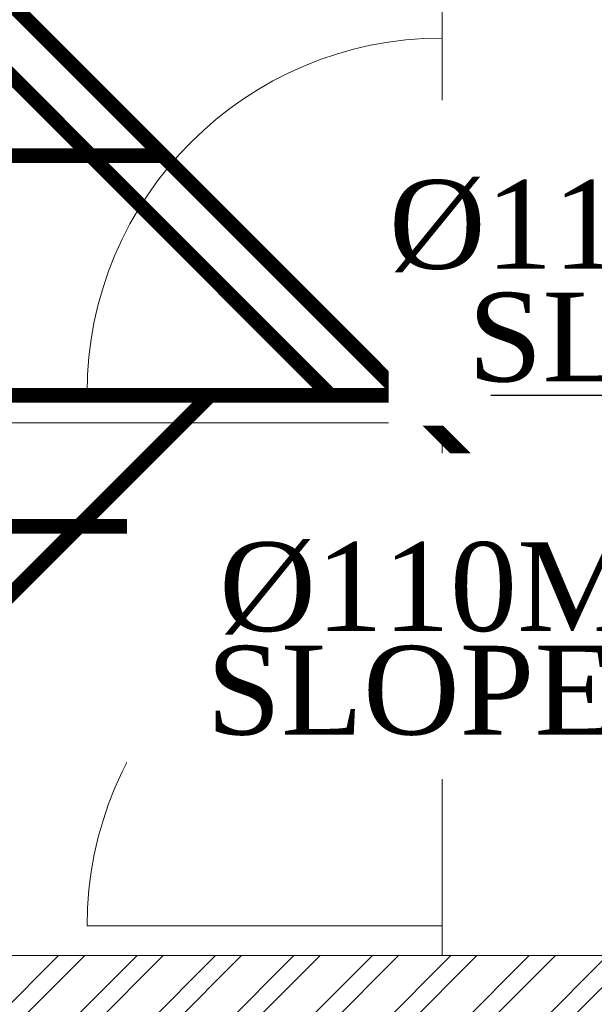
# Model space of a CAD drawing. Header units: inches. Extents: x 105152 to 158499, y 12149 to 30915.
# Tile 295 of 339: x 123784 to 123823, y 29265 to 29331. Entities that reach past the tile are written whole.
import ezdxf

# ---------------------------------------------------------------- set-up
doc = ezdxf.new("R2010")
doc.units = ezdxf.units.IN
doc.header["$MEASUREMENT"] = 0
doc.layers.add('PD_025_TEXT', color=61, linetype='Continuous')
doc.layers.add('PD_BASE', color=8, linetype='Continuous', transparency=0.5)
for name, color, linetype, lineweight in [('PP- 75DIA Soil Waste Sewer pipe', 90, 'Continuous', 9), ('PP-Soil Pipe', 1, 'Continuous', 25), ('PP-SPRINKLER PIPE', 1, 'Continuous', 0), ('PP-TEXT', 7, 'Continuous', 40)]:
    doc.layers.add(name, color=color, linetype=linetype, lineweight=lineweight)
doc.styles.add('Arial', font='GOTHIC.TTF')
doc.styles.get("Standard").update_dxf_attribs({"font": 'arial.ttf', "height": 6})
doc.dimstyles.new('ISO-10', dxfattribs={"dimtxt": 6, "dimasz": 0.5, "dimexe": 1.25, "dimexo": 0.625, "dimtad": 1, "dimtoh": 1, "dimdec": 1, "dimlunit": 4, "dimtxsty": 'Standard', "dimblk": 'ARCHTICK', "dimcen": 2.5, "dimclrt": 3, "dimadec": 0, "dimazin": 0, "dimtfac": 1, "dimtdec": 1, "dimtmove": 1, "dimatfit": 3, "dimfxl": 1, "dimarcsym": 0})

# ---------------------------------------------------------------- blocks, each defined once
blk = doc.blocks.new('FIRST FLOOR AR PLAN')
at = {"layer": 'PD_BASE', "lineweight": 5}
h = blk.add_hatch(dxfattribs=at)
h.set_pattern_fill('ANSI32', color=256, scale=10)
h.set_pattern_definition([(45, (123733.2206456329, 21360.11650467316), (-2.651650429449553, 2.651650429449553), []), (45, (123734.9884125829, 21360.11650467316), (-2.651650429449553, 2.651650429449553), [])])
h.paths.add_polyline_path([(123743.9915017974, 21362.19848516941), (123700.7415017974, 21362.19848516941), (123700.7415017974, 21357.69848516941), (123743.9915017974, 21357.69848516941)])
h.paths.add_polyline_path([(123658.7415017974, 21362.19848516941), (123615.4915017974, 21362.19848516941), (123615.4915017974, 21357.69848516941), (123658.7415017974, 21357.69848516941)], flags=17)
h.paths.add_polyline_path([(123743.9915017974, 21278.99848516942), (123743.9915017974, 21274.4984851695), (123905.9915017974, 21274.49848516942), (123905.9915017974, 21278.99848516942), (123752.9915017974, 21278.99848516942), (123752.9915017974, 21368.49848516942), (123812.9915017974, 21368.49848516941), (123812.9915017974, 21344.49848516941), (123817.4915017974, 21344.49848516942), (123817.4915017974, 21368.49848516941), (123896.9915017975, 21368.49848516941), (123896.9915017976, 21340.49848516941), (123901.4915017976, 21340.49848516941), (123901.4915017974, 21499.49848516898), (123905.9915017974, 21499.49848516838), (123905.9915017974, 21503.99848516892), (123896.9915017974, 21503.99848516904), (123896.9915017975, 21377.49848516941), (123752.9915017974, 21377.49848516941), (123752.9915017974, 21593.49846078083), (123743.9915017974, 21593.49846078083)])
h.paths.add_polyline_path([(123688.4915069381, 21269.56081110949), (123692.9915069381, 21269.56081110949), (123692.9915069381, 21274.49848516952), (123701.9915017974, 21274.49848516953), (123701.9915017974, 21278.99848516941), (123615.4915017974, 21278.99848516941), (123615.4915017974, 21434.49848516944), (123538.4915017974, 21434.49848516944), (123538.4915017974, 21429.99848516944), (123610.9915017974, 21429.99848516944), (123610.9915017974, 21278.99848516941), (123554.9915017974, 21278.99848516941), (123554.9915017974, 21274.49848516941), (123688.4915069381, 21274.49848516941)])
at = {"layer": 'PD_BASE', "lineweight": 5, "ltscale": 12}
for p, q in [((123812.9915017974, 21451.49848516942), (123812.9915017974, 21437.87348516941)), ((123812.9915017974, 21451.49848516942), (123812.9915017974, 21439.49848516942)), ((123812.9915017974, 21415.49848516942), (123812.9915017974, 21439.49848516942)), ((123812.9915017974, 21415.49848516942), (123788.9915017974, 21415.49848516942)), ((123812.9915017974, 21415.49848516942), (123812.9915017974, 21401.87348516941)), ((123812.9915017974, 21415.49848516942), (123812.9915017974, 21403.49848516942)), ((123812.9915017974, 21413.49848516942), (123752.9915017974, 21413.49848516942)), ((123812.9915017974, 21379.49848516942), (123812.9915017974, 21403.49848516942)), ((123812.9915017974, 21379.49848516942), (123788.9915017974, 21379.49848516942)), ((123812.9915017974, 21379.49848516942), (123812.9915017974, 21377.49848516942))]:
    blk.add_line(p, q, dxfattribs=at)
at = {"layer": 'PD_BASE', "lineweight": 5}
blk.add_lwpolyline([(123905.9915017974, 21278.99848516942), (123752.9915017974, 21278.99848516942), (123752.9915017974, 21368.49848516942), (123812.9915017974, 21368.49848516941), (123812.9915017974, 21344.49848516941), (123817.4915017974, 21344.49848516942), (123817.4915017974, 21368.49848516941), (123896.9915017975, 21368.49848516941), (123896.9915017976, 21340.49848516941), (123901.4915017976, 21340.49848516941), (123901.4915017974, 21499.49848516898), (123905.9915017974, 21499.49848516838), (123905.9915017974, 21503.99848516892), (123896.9915017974, 21503.99848516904), (123896.9915017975, 21377.49848516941), (123752.9915017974, 21377.49848516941), (123752.9915017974, 21593.49846078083), (123743.9915017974, 21593.49846078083), (123743.9915017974, 21278.99848516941), (123743.9915017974, 21278.99848516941)], dxfattribs=at)
at = {"layer": 'PD_BASE', "lineweight": 5, "ltscale": 12}
for centre in [(123812.9915017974, 21415.49848516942), (123812.9915017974, 21379.49848516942)]:
    blk.add_arc(centre, 24, 90, 180, dxfattribs=at)
blk = doc.blocks.new('_ArchTick')
at = {"color": 0, "linetype": 'ByBlock', "const_width": 0.15}
blk.add_lwpolyline([(-0.5, -0.5), (0.5, 0.5)], dxfattribs=at)
blk = doc.blocks.new('zw$4BE2')
at = {"layer": 'PP- 75DIA Soil Waste Sewer pipe', "ltscale": 0.015, "const_width": 0.9999999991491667}
blk.add_lwpolyline([(-516.5656185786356, -149.1255600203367), (-478.6911789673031, -186.9999996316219)], dxfattribs=at)
at = {"layer": 'PP-Soil Pipe', "color": 1, "ltscale": 0.015, "const_width": 0.9999999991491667}
for points in [[(-524.3753618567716, -136.4398860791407), (-464.8152276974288, -196.0000202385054)], [(-521.4223072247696, -170.9436423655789), (-489.8716055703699, -170.9436423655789)]]:
    blk.add_lwpolyline(points, dxfattribs=at)
at = {"layer": 'PP-Soil Pipe', "color": 1, "ltscale": 0.015}
blk.add_lwpolyline([(-695.2825966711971, -305.1704158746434, 0.9999999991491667, 0.9999999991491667, 0), (-695.2825966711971, -220.7805219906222, 0.9999999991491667, 0.9999999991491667, 0), (-670.6107485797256, -196.0000202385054, 0.9999999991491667, 0.9999999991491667, 0), (-362.3631049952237, -196.0000202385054, 0.9999999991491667, 0.9999999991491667, 0), (-351.7815823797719, -185.4184976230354, 0.9999999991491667, 0.9999999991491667, 0)], format="xyseb", dxfattribs=at)
at = {"layer": 'PP-TEXT', "char_height": 5.999999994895, "width": 79.39153849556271, "attachment_point": 7, "style": 'Arial', "bg_fill": 2}
for s, insert in [('\\pxql;{\\fTimes New Roman|b0|i0|c0|p34;%%C110MM WWP }', (-474.5935588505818, -178.8318895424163)), ('\\pxql;{\\fTimes New Roman|b0|i0|c0|p34;%%C110MM SWP }', (-486.0706834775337, -203.3141858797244))]:
    blk.add_mtext(s, dxfattribs=dict(at, insert=insert))
at = {"layer": 'PP- 75DIA Soil Waste Sewer pipe', "ltscale": 0.015, "const_width": 0.9999999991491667}
blk.add_lwpolyline([(-704.7008251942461, -187.1427636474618), (-355.248928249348, -187.1427636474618), (-345.7271538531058, -177.6209892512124)], dxfattribs=at)
at = {"layer": 'PP-TEXT', "insert": (-440.850014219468, -210.1956715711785), "char_height": 5.999999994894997, "width": 48.44597603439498, "attachment_point": 9, "style": 'Arial', "bg_fill": 2}
blk.add_mtext('\\pxqr;{\\fTimes New Roman|b0|i0|c0|p34; \\PSLOPE 1:80}', dxfattribs=at)
at = {"layer": 'PP- 75DIA Soil Waste Sewer pipe', "ltscale": 0.015, "const_width": 0.9999999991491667}
blk.add_lwpolyline([(-516.5275335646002, -216.9734913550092), (-486.5540418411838, -186.9999996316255)], dxfattribs=at)
at = {"layer": 'PP-TEXT', "insert": (-423.1741078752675, -186.3318895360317), "char_height": 5.999999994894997, "width": 48.44597603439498, "attachment_point": 9, "style": 'Arial', "bg_fill": 2}
blk.add_mtext('\\pxqr;{\\fTimes New Roman|b0|i0|c0|p34; \\PSLOPE 1:80}', dxfattribs=at)
at = {"layer": 'PP- 75DIA Soil Waste Sewer pipe', "ltscale": 0.015}
blk.add_leader([(-430.7444991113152, -187.1427636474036), (-467.709419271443, -187.14276364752)], dimstyle='ISO-10', override={"dimasz": 12, "dimgap": 0.625, "dimtad": 0}, dxfattribs=at)

msp = doc.modelspace()

# ---------------------------------------------------------------- block references
at = {"layer": 'PD_025_TEXT'}
msp.add_blockref('FIRST FLOOR AR PLAN', (0, 7890.650291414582), dxfattribs=at)

# ---------------------------------------------------------------- next in the draw order: block references
msp.add_blockref('zw$4BE2', (124283.9915017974, 29493.14877658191), dxfattribs=at)

# ---------------------------------------------------------------- next in the draw order: linework, layer by layer
at = {"layer": 'PP-SPRINKLER PIPE'}
msp.add_circle((124551.2389709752, 29172.99441664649), 1741.724416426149, dxfattribs=at)

doc.saveas('drawing.dxf')
